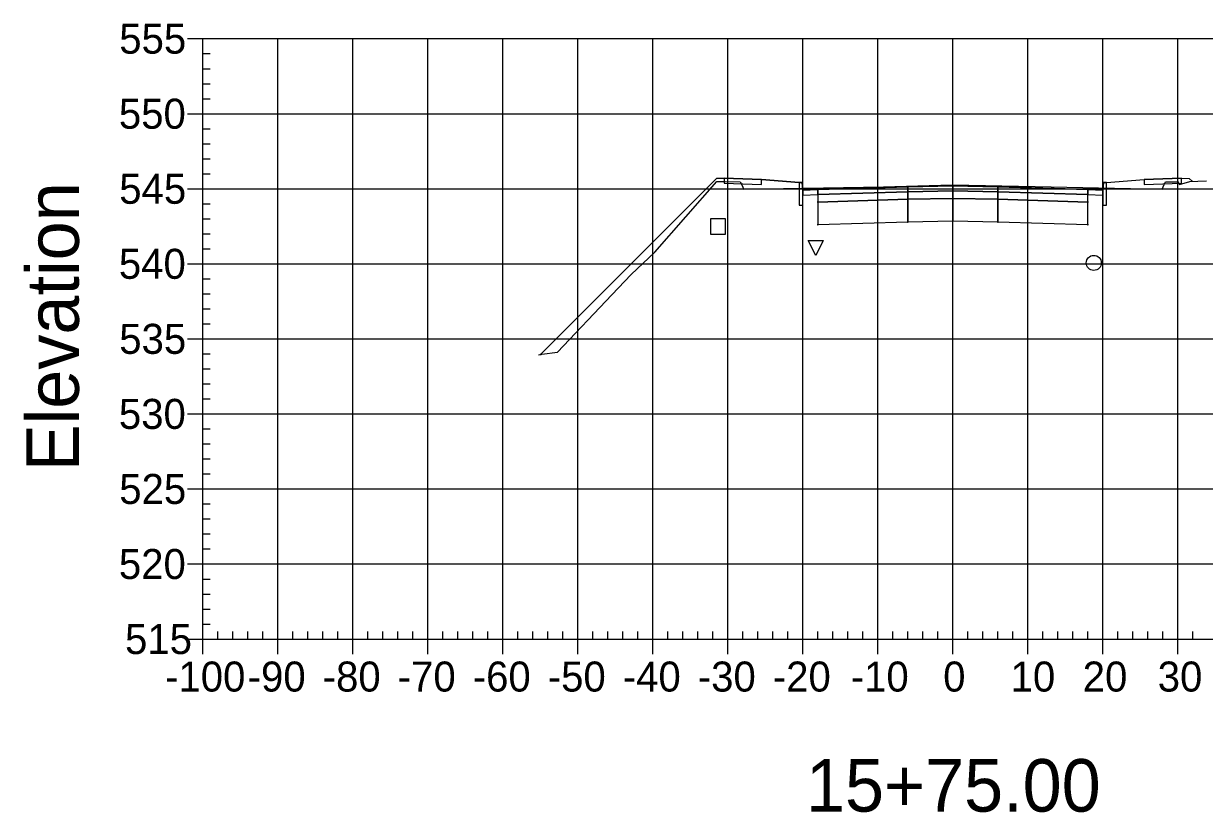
# Model space of a CAD drawing. Extents: x 704834 to 709892, y 372981 to 377533.
# Drawn here: x 706906 to 707063.4, y 376157.7 to 376262.8 of the extents above; entities that cross this region are included whole.
import ezdxf

# ---------------------------------------------------------------- set-up
doc = ezdxf.new("R2010")
doc.units = 0
for name, color, linetype in [('1', 7, 'Continuous'), ('10', 7, 'Continuous'), ('13', 7, 'Continuous'), ('14', 7, 'Continuous'), ('57', 7, 'Continuous'), ('60', 7, 'Continuous'), ('Default_Xsect', 7, 'Continuous'), ('Existing', 7, 'Continuous')]:
    doc.layers.add(name, color=color, linetype=linetype)

msp = doc.modelspace()

# ---------------------------------------------------------------- linework, layer by layer
for points in [[(706998.41, 376242.2), (706974.96, 376218.75)], [(706999.41, 376242.24), (706998.41, 376242.2)], [(707009.41, 376241.64), (707004.41, 376242.04)], [(707050.41, 376241.64), (707055.41, 376242.04)], [(707060.41, 376242.24), (707061.41, 376242.2)], [(707061.41, 376242.2), (707061.8, 376241.81)]]:
    msp.add_lwpolyline(points)
for points in [[(707004.41, 376242.04), (706999.41, 376242.24), (706999.41, 376241.57), (707004.41, 376241.37)], [(707009.91, 376240.64), (707009.83, 376241.64), (707009.41, 376241.64), (707009.41, 376238.64), (707009.91, 376238.64)], [(707049.91, 376238.64), (707050.41, 376238.64), (707050.41, 376241.64), (707050, 376241.64), (707049.91, 376240.64)], [(707055.41, 376241.37), (707060.41, 376241.57), (707060.41, 376242.24), (707055.41, 376242.04)], [(707011.91, 376240.72), (707009.91, 376240.64), (707009.91, 376239.97), (707011.91, 376240.05)], [(707023.91, 376241.08), (707011.91, 376240.72), (707011.91, 376240.05), (707023.91, 376240.41)], [(707023.91, 376240.41), (707011.91, 376240.05), (707011.91, 376239.05), (707023.91, 376239.41)], [(707023.86, 376240.36), (707023.96, 376240.36), (707023.96, 376240.46), (707023.86, 376240.46)], [(707029.91, 376241.2), (707023.91, 376241.08), (707023.91, 376240.41), (707029.91, 376240.53)], [(707029.91, 376240.53), (707023.91, 376240.41), (707023.91, 376239.41), (707029.91, 376239.53)], [(707029.86, 376240.48), (707029.96, 376240.48), (707029.96, 376240.58), (707029.86, 376240.58)], [(707029.91, 376240.53), (707035.91, 376240.41), (707035.91, 376241.08), (707029.91, 376241.2)], [(707029.91, 376239.53), (707035.91, 376239.41), (707035.91, 376240.41), (707029.91, 376240.53)], [(707035.86, 376240.36), (707035.96, 376240.36), (707035.96, 376240.46), (707035.86, 376240.46)], [(707035.91, 376240.41), (707047.91, 376240.05), (707047.91, 376240.72), (707035.91, 376241.08)], [(707035.91, 376239.41), (707047.91, 376239.05), (707047.91, 376240.05), (707035.91, 376240.41)], [(707047.91, 376240.05), (707049.91, 376239.97), (707049.91, 376240.64), (707047.91, 376240.72)], [(707011.86, 376239), (707011.96, 376239), (707011.96, 376239.1), (707011.86, 376239.1)], [(707023.91, 376239.41), (707011.91, 376239.05), (707011.91, 376236.05), (707023.91, 376236.41)], [(707023.86, 376239.36), (707023.96, 376239.36), (707023.96, 376239.46), (707023.86, 376239.46)], [(707029.91, 376239.53), (707023.91, 376239.41), (707023.91, 376236.41), (707029.91, 376236.53)], [(707029.86, 376239.48), (707029.96, 376239.48), (707029.96, 376239.58), (707029.86, 376239.58)], [(707029.91, 376236.53), (707035.91, 376236.41), (707035.91, 376239.41), (707029.91, 376239.53)], [(707035.86, 376239.36), (707035.96, 376239.36), (707035.96, 376239.46), (707035.86, 376239.46)], [(707035.91, 376236.41), (707047.91, 376236.05), (707047.91, 376239.05), (707035.91, 376239.41)], [(707047.86, 376239), (707047.96, 376239), (707047.96, 376239.1), (707047.86, 376239.1)], [(707011.86, 376236), (707011.96, 376236), (707011.96, 376236.1), (707011.86, 376236.1)], [(707023.86, 376236.36), (707023.96, 376236.36), (707023.96, 376236.46), (707023.86, 376236.46)], [(707029.86, 376236.48), (707029.96, 376236.48), (707029.96, 376236.58), (707029.86, 376236.58)], [(707035.86, 376236.36), (707035.96, 376236.36), (707035.96, 376236.46), (707035.86, 376236.46)], [(707047.86, 376236), (707047.96, 376236), (707047.96, 376236.1), (707047.86, 376236.1)]]:
    msp.add_lwpolyline(points, close=True)
at = {"layer": '1'}
msp.add_lwpolyline([(707011.63, 376231.93), (707010.63, 376233.93), (707012.63, 376233.93)], close=True, dxfattribs=at)
at = {"layer": '10'}
msp.add_lwpolyline([(706997.61, 376234.79), (706999.61, 376234.79), (706999.61, 376236.79), (706997.61, 376236.79)], close=True, dxfattribs=at)
at = {"layer": '13'}
msp.add_circle((707048.7, 376230.94), 1, dxfattribs=at)
at = {"layer": '14'}
for points in [[(707061.8, 376241.81), (707061.8, 376241.86), (707061.8, 376241.81), (707061.75, 376241.81), (707061.8, 376241.81), (707061.8, 376241.76), (707061.8, 376241.81), (707061.85, 376241.81)], [(707011.91, 376240.72), (707011.91, 376240.77), (707011.91, 376240.72), (707011.86, 376240.72), (707011.91, 376240.72), (707011.91, 376240.67), (707011.91, 376240.72), (707011.96, 376240.72)], [(707029.91, 376241.2), (707029.91, 376241.25), (707029.91, 376241.2), (707029.86, 376241.2), (707029.91, 376241.2), (707029.91, 376241.15), (707029.91, 376241.2), (707029.96, 376241.2)], [(707047.91, 376240.72), (707047.91, 376240.77), (707047.91, 376240.72), (707047.86, 376240.72), (707047.91, 376240.72), (707047.91, 376240.67), (707047.91, 376240.72), (707047.96, 376240.72)], [(706974.96, 376218.75), (706974.96, 376218.8), (706974.96, 376218.75), (706974.91, 376218.75), (706974.96, 376218.75), (706974.96, 376218.7), (706974.96, 376218.75), (706975.01, 376218.75)]]:
    msp.add_lwpolyline(points, dxfattribs=at)
at = {"layer": '57'}
for p, q in [((706927.91, 376260.82), (706929.91, 376260.82)), ((706929.91, 376260.82), (707129.91, 376260.82)), ((706929.91, 376180.82), (706929.91, 376260.82)), ((706929.91, 376180.82), (706929.91, 376260.82)), ((706939.91, 376180.82), (706939.91, 376260.82)), ((706949.91, 376180.82), (706949.91, 376260.82)), ((706959.91, 376180.82), (706959.91, 376260.82)), ((706969.91, 376180.82), (706969.91, 376260.82)), ((706979.91, 376180.82), (706979.91, 376260.82)), ((706989.91, 376180.82), (706989.91, 376260.82)), ((706999.91, 376180.82), (706999.91, 376260.82)), ((707009.91, 376180.82), (707009.91, 376260.82)), ((707019.91, 376180.82), (707019.91, 376260.82)), ((707029.91, 376180.82), (707029.91, 376260.82)), ((707039.91, 376180.82), (707039.91, 376260.82)), ((707049.91, 376180.82), (707049.91, 376260.82)), ((707059.91, 376180.82), (707059.91, 376260.82)), ((706929.91, 376258.82), (706930.91, 376258.82)), ((706929.91, 376256.82), (706930.91, 376256.82)), ((706929.91, 376254.82), (706930.91, 376254.82)), ((706929.91, 376252.82), (706930.91, 376252.82)), ((706927.91, 376250.82), (706929.91, 376250.82)), ((706929.91, 376250.82), (707129.91, 376250.82)), ((706929.91, 376248.82), (706930.91, 376248.82)), ((706929.91, 376246.82), (706930.91, 376246.82)), ((706929.91, 376244.82), (706930.91, 376244.82)), ((706929.91, 376242.82), (706930.91, 376242.82)), ((706927.91, 376240.82), (706929.91, 376240.82)), ((706929.91, 376240.82), (707129.91, 376240.82)), ((706929.91, 376238.82), (706930.91, 376238.82)), ((706929.91, 376236.82), (706930.91, 376236.82)), ((706929.91, 376234.82), (706930.91, 376234.82)), ((706929.91, 376232.82), (706930.91, 376232.82)), ((706927.91, 376230.82), (706929.91, 376230.82)), ((706929.91, 376230.82), (707129.91, 376230.82)), ((706929.91, 376228.82), (706930.91, 376228.82)), ((706929.91, 376226.82), (706930.91, 376226.82)), ((706929.91, 376224.82), (706930.91, 376224.82)), ((706929.91, 376222.82), (706930.91, 376222.82)), ((706927.91, 376220.82), (706929.91, 376220.82)), ((706929.91, 376220.82), (707129.91, 376220.82)), ((706929.91, 376218.82), (706930.91, 376218.82)), ((706929.91, 376216.82), (706930.91, 376216.82)), ((706929.91, 376214.82), (706930.91, 376214.82)), ((706929.91, 376212.82), (706930.91, 376212.82)), ((706927.91, 376210.82), (706929.91, 376210.82)), ((706929.91, 376210.82), (707129.91, 376210.82)), ((706929.91, 376208.82), (706930.91, 376208.82)), ((706929.91, 376206.82), (706930.91, 376206.82)), ((706929.91, 376204.82), (706930.91, 376204.82)), ((706929.91, 376202.82), (706930.91, 376202.82)), ((706927.91, 376200.82), (706929.91, 376200.82)), ((706929.91, 376200.82), (707129.91, 376200.82)), ((706929.91, 376198.82), (706930.91, 376198.82)), ((706929.91, 376196.82), (706930.91, 376196.82)), ((706929.91, 376194.82), (706930.91, 376194.82)), ((706929.91, 376192.82), (706930.91, 376192.82)), ((706927.91, 376190.82), (706929.91, 376190.82)), ((706929.91, 376190.82), (707129.91, 376190.82)), ((706929.91, 376188.82), (706930.91, 376188.82)), ((706929.91, 376186.82), (706930.91, 376186.82)), ((706929.91, 376184.82), (706930.91, 376184.82)), ((706929.91, 376182.82), (706930.91, 376182.82)), ((706931.91, 376180.82), (706931.91, 376181.82)), ((706933.91, 376180.82), (706933.91, 376181.82)), ((706935.91, 376180.82), (706935.91, 376181.82)), ((706937.91, 376180.82), (706937.91, 376181.82)), ((706941.91, 376180.82), (706941.91, 376181.82)), ((706943.91, 376180.82), (706943.91, 376181.82)), ((706945.91, 376180.82), (706945.91, 376181.82)), ((706947.91, 376180.82), (706947.91, 376181.82)), ((706951.91, 376180.82), (706951.91, 376181.82)), ((706953.91, 376180.82), (706953.91, 376181.82)), ((706955.91, 376180.82), (706955.91, 376181.82)), ((706957.91, 376180.82), (706957.91, 376181.82)), ((706961.91, 376180.82), (706961.91, 376181.82)), ((706963.91, 376180.82), (706963.91, 376181.82)), ((706965.91, 376180.82), (706965.91, 376181.82)), ((706967.91, 376180.82), (706967.91, 376181.82)), ((706971.91, 376180.82), (706971.91, 376181.82)), ((706973.91, 376180.82), (706973.91, 376181.82)), ((706975.91, 376180.82), (706975.91, 376181.82)), ((706977.91, 376180.82), (706977.91, 376181.82)), ((706981.91, 376180.82), (706981.91, 376181.82)), ((706983.91, 376180.82), (706983.91, 376181.82)), ((706985.91, 376180.82), (706985.91, 376181.82)), ((706987.91, 376180.82), (706987.91, 376181.82)), ((706991.91, 376180.82), (706991.91, 376181.82)), ((706993.91, 376180.82), (706993.91, 376181.82)), ((706995.91, 376180.82), (706995.91, 376181.82)), ((706997.91, 376180.82), (706997.91, 376181.82)), ((707001.91, 376180.82), (707001.91, 376181.82)), ((707003.91, 376180.82), (707003.91, 376181.82)), ((707005.91, 376180.82), (707005.91, 376181.82)), ((707007.91, 376180.82), (707007.91, 376181.82)), ((707011.91, 376180.82), (707011.91, 376181.82)), ((707013.91, 376180.82), (707013.91, 376181.82)), ((707015.91, 376180.82), (707015.91, 376181.82)), ((707017.91, 376180.82), (707017.91, 376181.82)), ((707021.91, 376180.82), (707021.91, 376181.82)), ((707023.91, 376180.82), (707023.91, 376181.82)), ((707025.91, 376180.82), (707025.91, 376181.82)), ((707027.91, 376180.82), (707027.91, 376181.82)), ((707031.91, 376180.82), (707031.91, 376181.82)), ((707033.91, 376180.82), (707033.91, 376181.82)), ((707035.91, 376180.82), (707035.91, 376181.82)), ((707037.91, 376180.82), (707037.91, 376181.82)), ((707041.91, 376180.82), (707041.91, 376181.82)), ((707043.91, 376180.82), (707043.91, 376181.82)), ((707045.91, 376180.82), (707045.91, 376181.82)), ((707047.91, 376180.82), (707047.91, 376181.82)), ((707051.91, 376180.82), (707051.91, 376181.82)), ((707053.91, 376180.82), (707053.91, 376181.82)), ((707055.91, 376180.82), (707055.91, 376181.82)), ((707057.91, 376180.82), (707057.91, 376181.82)), ((707061.91, 376180.82), (707061.91, 376181.82)), ((706927.91, 376180.82), (706929.91, 376180.82)), ((706929.91, 376180.82), (707129.91, 376180.82)), ((706929.91, 376180.82), (707129.91, 376180.82)), ((706929.91, 376178.82), (706929.91, 376180.82)), ((706939.91, 376178.82), (706939.91, 376180.82)), ((706949.91, 376178.82), (706949.91, 376180.82)), ((706959.91, 376178.82), (706959.91, 376180.82)), ((706969.91, 376178.82), (706969.91, 376180.82)), ((706979.91, 376178.82), (706979.91, 376180.82)), ((706989.91, 376178.82), (706989.91, 376180.82)), ((706999.91, 376178.82), (706999.91, 376180.82)), ((707009.91, 376178.82), (707009.91, 376180.82)), ((707019.91, 376178.82), (707019.91, 376180.82)), ((707029.91, 376178.82), (707029.91, 376180.82)), ((707039.91, 376178.82), (707039.91, 376180.82)), ((707049.91, 376178.82), (707049.91, 376180.82)), ((707059.91, 376178.82), (707059.91, 376180.82))]:
    msp.add_line(p, q, dxfattribs=at)
at = {"layer": 'Default_Xsect'}
msp.add_lwpolyline([(706974.96, 376218.75), (706998.41, 376242.2), (706999.41, 376242.24), (707004.41, 376242.04), (707009.41, 376241.64), (707009.83, 376241.64), (707009.91, 376240.64), (707011.91, 376240.72), (707023.91, 376241.08), (707029.91, 376241.2), (707035.91, 376241.08), (707047.91, 376240.72), (707049.91, 376240.64), (707050, 376241.64), (707050.41, 376241.64), (707055.41, 376242.04), (707060.41, 376242.24), (707061.41, 376242.2), (707061.8, 376241.81)], dxfattribs=at)
at = {"layer": 'Existing'}
msp.add_lwpolyline([(706974.69, 376218.68), (706975.14, 376218.79), (706977.21, 376219.04), (706984.46, 376226.68), (706987.04, 376229.38), (706990.18, 376232.39), (706998.45, 376241.79), (706999.56, 376241.77), (707001.55, 376241.75), (707001.85, 376241.16), (707001.99, 376240.77), (707020.66, 376241.09), (707029.8, 376241.32), (707040.9, 376241.1), (707057.82, 376240.75), (707058.07, 376241.38), (707058.26, 376241.73), (707059.89, 376241.74), (707060.13, 376241.38), (707061.49, 376241.8), (707062.57, 376241.85), (707063.73, 376241.87)], dxfattribs=at)

# ---------------------------------------------------------------- texts
at = {"layer": '1'}
msp.add_text('15+75.00', height=7, dxfattribs=at).set_placement((707010.32, 376157.82))
at = {"layer": '14'}
for p in [(706999.38, 376242.19), (706999.38, 376241.52), (707060.38, 376242.19), (707060.38, 376241.52), (707004.38, 376241.32), (707055.38, 376241.32)]:
    msp.add_text('+', height=0.1, dxfattribs=at).set_placement(p)
at = {"layer": '57'}
for s, p in [('555', (706918.79, 376258.82)), ('550', (706918.74, 376248.82)), ('545', (706918.79, 376238.82)), ('540', (706918.74, 376228.82)), ('535', (706918.79, 376218.82)), ('530', (706918.74, 376208.82)), ('525', (706918.79, 376198.82)), ('520', (706918.74, 376188.82)), ('515', (706919.56, 376178.82)), ('-100', (706924.9, 376173.82)), ('-90', (706935.91, 376173.82)), ('-80', (706945.91, 376173.82)), ('-70', (706955.91, 376173.82)), ('-60', (706965.91, 376173.82)), ('-50', (706975.91, 376173.82)), ('-40', (706985.91, 376173.82)), ('-30', (706995.91, 376173.82)), ('-20', (707005.91, 376173.82)), ('-10', (707016.3, 376173.82)), ('0', (707028.62, 376173.82)), ('10', (707037.61, 376173.82)), ('20', (707047.22, 376173.82)), ('30', (707057.22, 376173.82))]:
    msp.add_text(s, height=4, dxfattribs=at).set_placement(p)
at = {"layer": '60'}
msp.add_text('Elevation', height=7, rotation=90, dxfattribs=at).set_placement((706913.41, 376203.18))

doc.saveas('drawing.dxf')
